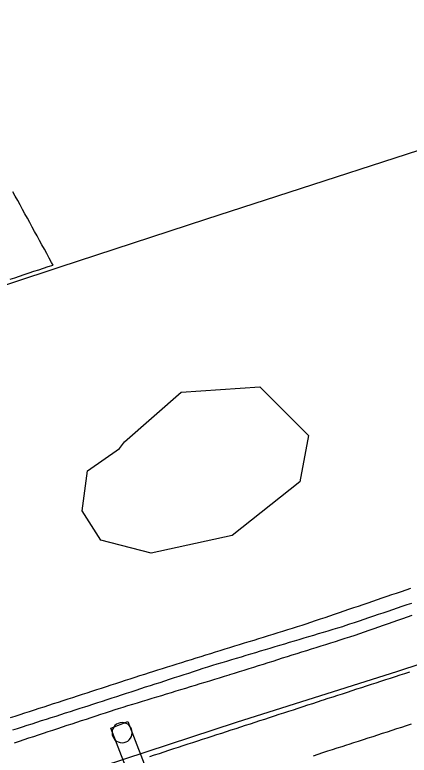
# Model space of a CAD drawing. Extents: x 1901471 to 1963503, y 756461 to 799997.
# Drawn here: x 1930965.7 to 1931044, y 773715.8 to 773862.6 of the extents above; entities that cross this region are included whole.
import ezdxf

# ---------------------------------------------------------------- set-up
doc = ezdxf.new("R2010")
doc.units = 0
for name, color, linetype in [('Default', 7, 'Continuous'), ('RD_EX_BldgApp', 7, 'Continuous'), ('RD_EX_DR_ErosCtrl', 7, 'Continuous'), ('RD_EX_Fence_Other', 7, 'Continuous'), ('RD_EX_GuardRail', 7, 'Continuous'), ('RD_EX_H2O', 7, 'Continuous'), ('RD_EX_Road', 7, 'Continuous'), ('RD_EX_UT', 7, 'Continuous'), ('RD_EX_VEG', 7, 'Continuous')]:
    doc.layers.add(name, color=color, linetype=linetype)

# ---------------------------------------------------------------- blocks, each defined once
blk = doc.blocks.new('OP')
at = {"layer": 'Default'}
for start, end in [(90, 270), (270, 90)]:
    blk.add_arc((0, 0), 0.127, start, end, dxfattribs=at)

msp = doc.modelspace()

# ---------------------------------------------------------------- linework, layer by layer
at = {"layer": 'RD_EX_BldgApp'}
msp.add_lwpolyline([(1930988.14, 773722.5), (1931004.16, 773681.05), (1931000.77, 773679.74), (1930984.75, 773721.19)], close=True, dxfattribs=at)
at = {"layer": 'RD_EX_DR_ErosCtrl'}
for points in [[(1930964.85, 773723.28), (1930965.8, 773723.58), (1930966.75, 773723.89), (1930967.71, 773724.2), (1930968.66, 773724.51), (1930969.61, 773724.82), (1930970.56, 773725.12), (1930971.51, 773725.43), (1930972.46, 773725.74), (1930973.41, 773726.05), (1930974.36, 773726.36), (1930975.32, 773726.67), (1930976.27, 773726.97), (1930977.22, 773727.28), (1930978.17, 773727.59), (1930979.12, 773727.9), (1930980.07, 773728.21), (1930981.02, 773728.52), (1930981.97, 773728.82), (1930982.92, 773729.13), (1930983.88, 773729.44), (1930983.88, 773729.44), (1930984.83, 773729.75), (1930985.78, 773730.06), (1930986.73, 773730.37), (1930987.68, 773730.67), (1930988.63, 773730.98), (1930989.58, 773731.29), (1930990.53, 773731.6), (1930991.49, 773731.91), (1930992.44, 773732.22), (1930993.12, 773732.44), (1930994.08, 773732.73), (1930995.03, 773733.03), (1930995.99, 773733.33), (1930996.94, 773733.62), (1930997.9, 773733.92), (1930998.85, 773734.21), (1930999.81, 773734.51), (1931000.76, 773734.81), (1931001.72, 773735.1), (1931002.67, 773735.4), (1931003.63, 773735.69), (1931004.58, 773735.99), (1931005.54, 773736.29), (1931006.49, 773736.58), (1931007.45, 773736.88), (1931008.41, 773737.17), (1931009.36, 773737.47), (1931010.32, 773737.76), (1931011.27, 773738.06), (1931012.23, 773738.36), (1931013.18, 773738.65), (1931014.14, 773738.95), (1931015.09, 773739.24), (1931016.05, 773739.54), (1931017, 773739.84), (1931017.96, 773740.13), (1931018.91, 773740.43), (1931019.87, 773740.72), (1931020.82, 773741.02), (1931021.78, 773741.32), (1931022.73, 773741.61), (1931023.5, 773741.85), (1931024.44, 773742.17), (1931025.39, 773742.49), (1931026.34, 773742.82), (1931027.28, 773743.14), (1931028.23, 773743.46), (1931029.18, 773743.78), (1931030.12, 773744.1), (1931031.07, 773744.43), (1931032.02, 773744.75), (1931032.96, 773745.07), (1931033.91, 773745.39), (1931034.86, 773745.72), (1931035.8, 773746.04), (1931036.75, 773746.36), (1931037.7, 773746.68), (1931038.64, 773747), (1931039.59, 773747.33), (1931040.54, 773747.65), (1931041.48, 773747.97), (1931042.43, 773748.29), (1931043.37, 773748.61), (1931044.32, 773748.94)], [(1931044.5, 773743.48), (1931043.55, 773743.15), (1931042.61, 773742.82), (1931041.66, 773742.5), (1931040.72, 773742.17), (1931039.77, 773741.85), (1931038.83, 773741.52), (1931037.88, 773741.19), (1931036.94, 773740.87), (1931035.99, 773740.54), (1931035.05, 773740.22), (1931034.1, 773739.89), (1931033.16, 773739.56), (1931032.15, 773739.22), (1931031.2, 773738.92), (1931030.24, 773738.62), (1931029.29, 773738.32), (1931028.34, 773738.02), (1931027.38, 773737.72), (1931026.43, 773737.42), (1931025.47, 773737.12), (1931024.52, 773736.82), (1931023.56, 773736.52), (1931022.61, 773736.22), (1931021.66, 773735.92), (1931020.7, 773735.62), (1931019.75, 773735.32), (1931018.79, 773735.02), (1931018.79, 773735.02), (1931017.84, 773734.72), (1931016.89, 773734.42), (1931015.93, 773734.12), (1931014.98, 773733.82), (1931014.02, 773733.52), (1931013.07, 773733.22), (1931012.12, 773732.92), (1931011.16, 773732.62), (1931010.21, 773732.33), (1931009.25, 773732.03), (1931008.3, 773731.73), (1931008.19, 773731.69), (1931007.23, 773731.4), (1931006.27, 773731.11), (1931005.32, 773730.82), (1931004.36, 773730.52), (1931003.41, 773730.23), (1931002.45, 773729.94), (1931001.49, 773729.65), (1931000.54, 773729.36), (1930999.58, 773729.07), (1930998.62, 773728.78), (1930997.67, 773728.48), (1930996.71, 773728.19), (1930995.75, 773727.9), (1930994.8, 773727.61), (1930993.84, 773727.32), (1930992.88, 773727.03), (1930991.93, 773726.73), (1930990.97, 773726.44), (1930990.01, 773726.15), (1930989.06, 773725.86), (1930988.1, 773725.57), (1930987.14, 773725.28), (1930986.19, 773724.99), (1930985.56, 773724.79), (1930984.61, 773724.48), (1930983.66, 773724.17), (1930982.71, 773723.86), (1930981.76, 773723.54), (1930980.81, 773723.23), (1930979.86, 773722.92), (1930978.91, 773722.61), (1930977.96, 773722.29), (1930977.01, 773721.98), (1930976.06, 773721.67), (1930975.11, 773721.36), (1930974.16, 773721.04), (1930973.21, 773720.73), (1930972.26, 773720.42), (1930971.31, 773720.11), (1930970.36, 773719.79), (1930969.41, 773719.48), (1930968.46, 773719.17), (1930967.51, 773718.86), (1930966.56, 773718.54), (1930965.61, 773718.23)]]:
    msp.add_lwpolyline(points, dxfattribs=at)
at = {"layer": 'RD_EX_Fence_Other'}
msp.add_lwpolyline([(1931184.6, 773882.67), (1931146.73, 773867.47), (1931107.73, 773855.24), (1931062.16, 773840.97), (1931003.73, 773822.06), (1930974.47, 773812.52), (1930918.42, 773793.99), (1930887.7, 773784.12), (1930820.63, 773762.35), (1930775.55, 773748.05), (1930749.06, 773739.33), (1930711.54, 773727.28), (1930684.13, 773718.07), (1930638.41, 773702.72), (1930617.44, 773697.23), (1930569.5, 773684.77), (1930522.16, 773674.37), (1930493.51, 773667.87), (1930453.82, 773661.44), (1930414.68, 773655.92), (1930381.09, 773651.81)], dxfattribs=at)
at = {"layer": 'RD_EX_GuardRail'}
msp.add_lwpolyline([(1931173.35, 773775.71), (1931149.69, 773767.74), (1931115.67, 773756.69), (1931079.66, 773744.88), (1931041.63, 773732.43), (1931009.66, 773722.32), (1930978.39, 773712.05)], dxfattribs=at)
at = {"layer": 'RD_EX_H2O'}
msp.add_lwpolyline([(1931044.44, 773745.92), (1931043.49, 773745.6), (1931042.54, 773745.28), (1931041.6, 773744.96), (1931040.65, 773744.64), (1931039.7, 773744.32), (1931038.75, 773744), (1931037.81, 773743.68), (1931036.86, 773743.36), (1931035.91, 773743.04), (1931034.97, 773742.72), (1931034.02, 773742.4), (1931033.07, 773742.08), (1931032.12, 773741.76), (1931031.18, 773741.44), (1931030.72, 773741.28), (1931029.76, 773740.99), (1931028.8, 773740.71), (1931028.8, 773740.71), (1931027.84, 773740.42), (1931026.89, 773740.14), (1931025.93, 773739.85), (1931024.97, 773739.56), (1931024.01, 773739.28), (1931023.05, 773738.99), (1931022.1, 773738.71), (1931021.14, 773738.42), (1931020.18, 773738.14), (1931019.22, 773737.85), (1931018.26, 773737.56), (1931017.3, 773737.28), (1931016.35, 773736.99), (1931015.39, 773736.71), (1931014.43, 773736.42), (1931013.47, 773736.13), (1931012.51, 773735.85), (1931011.56, 773735.56), (1931010.6, 773735.28), (1931009.64, 773734.99), (1931008.68, 773734.71), (1931007.72, 773734.42), (1931006.76, 773734.13), (1931005.81, 773733.85), (1931004.92, 773733.58), (1931003.97, 773733.28), (1931003.02, 773732.97), (1931002.07, 773732.66), (1931001.12, 773732.35), (1931000.17, 773732.04), (1930999.22, 773731.73), (1930998.27, 773731.43), (1930997.32, 773731.12), (1930996.37, 773730.81), (1930995.41, 773730.5), (1930994.46, 773730.19), (1930993.51, 773729.88), (1930992.56, 773729.57), (1930991.61, 773729.27), (1930990.66, 773728.96), (1930989.71, 773728.65), (1930988.76, 773728.34), (1930987.81, 773728.03), (1930986.85, 773727.72), (1930985.9, 773727.41), (1930984.95, 773727.11), (1930984, 773726.8), (1930983.05, 773726.49), (1930982.1, 773726.18), (1930981.15, 773725.87), (1930980.2, 773725.56), (1930979.54, 773725.35), (1930978.59, 773725.04), (1930977.63, 773724.74), (1930976.68, 773724.43), (1930975.73, 773724.13), (1930974.78, 773723.82), (1930973.83, 773723.51), (1930972.87, 773723.21), (1930971.92, 773722.9), (1930970.97, 773722.6), (1930970.02, 773722.29), (1930969.07, 773721.98), (1930968.11, 773721.68), (1930968.11, 773721.68), (1930967.16, 773721.37), (1930966.21, 773721.07), (1930965.26, 773720.76)], dxfattribs=at)
at = {"layer": 'RD_EX_Road'}
for points in [[(1930964.76, 773810.18), (1930965.71, 773810.49), (1930966.65, 773810.81), (1930967.6, 773811.12), (1930968.55, 773811.43), (1930969.5, 773811.75), (1930970.45, 773812.06), (1930971.4, 773812.38), (1930972.35, 773812.69), (1930973.3, 773813), (1930973.02, 773813.52), (1930972.54, 773814.39), (1930972.06, 773815.27), (1930971.58, 773816.14), (1930971.1, 773817.02), (1930970.61, 773817.89), (1930970.13, 773818.77), (1930969.65, 773819.64), (1930969.17, 773820.52), (1930968.69, 773821.4), (1930968.21, 773822.27), (1930967.73, 773823.15), (1930967.25, 773824.02), (1930966.77, 773824.9), (1930966.29, 773825.77), (1930965.81, 773826.65), (1930965.33, 773827.53)], [(1930992.5, 773715.57), (1930993.45, 773715.88), (1930994.4, 773716.18), (1930995.35, 773716.49), (1930996.3, 773716.8), (1930997.25, 773717.11), (1930998.2, 773717.42), (1930999.15, 773717.73), (1931000.1, 773718.04), (1931001.05, 773718.35), (1931002.01, 773718.66), (1931002.96, 773718.97), (1931003.91, 773719.28), (1931004.86, 773719.59), (1931005.81, 773719.9), (1931006.76, 773720.21), (1931007.71, 773720.51), (1931008.66, 773720.82), (1931009.61, 773721.13), (1931010.56, 773721.44), (1931011.51, 773721.75), (1931012.46, 773722.06), (1931013.41, 773722.37), (1931014.36, 773722.68), (1931015.31, 773722.99), (1931016.27, 773723.3), (1931017.22, 773723.61), (1931018.17, 773723.92), (1931019.12, 773724.23), (1931020.07, 773724.54), (1931021.02, 773724.84), (1931021.97, 773725.15), (1931022.92, 773725.46), (1931023.87, 773725.77), (1931024.82, 773726.08), (1931025.77, 773726.39), (1931026.72, 773726.7), (1931026.96, 773726.78), (1931027.91, 773727.09), (1931028.86, 773727.4), (1931029.81, 773727.71), (1931030.76, 773728.01), (1931031.71, 773728.32), (1931032.66, 773728.63), (1931033.61, 773728.94), (1931034.57, 773729.25), (1931035.52, 773729.56), (1931036.47, 773729.87), (1931037.42, 773730.18), (1931038.37, 773730.49), (1931039.32, 773730.8), (1931040.27, 773731.11), (1931041.22, 773731.42), (1931042.17, 773731.73), (1931043.12, 773732.04), (1931044.07, 773732.35)], [(1931024.96, 773715.72), (1931025.91, 773716.03), (1931026.86, 773716.34), (1931027.81, 773716.65), (1931028.76, 773716.95), (1931029.71, 773717.26), (1931030.67, 773717.57), (1931031.62, 773717.88), (1931032.03, 773718.01), (1931032.98, 773718.32), (1931033.93, 773718.62), (1931034.88, 773718.93), (1931035.83, 773719.24), (1931036.79, 773719.54), (1931037.74, 773719.85), (1931038.69, 773720.16), (1931039.64, 773720.46), (1931040.59, 773720.77), (1931041.54, 773721.08), (1931042.5, 773721.39), (1931043.45, 773721.69), (1931044.4, 773722)]]:
    msp.add_lwpolyline(points, dxfattribs=at)
at = {"layer": 'RD_EX_VEG'}
msp.add_lwpolyline([(1930987.45, 773777.92), (1930998.7, 773787.78), (1931014.31, 773788.88), (1931023.97, 773779.23), (1931022.26, 773770.01), (1931008.82, 773759.36), (1930992.74, 773755.85), (1930982.8, 773758.43), (1930979.06, 773764.24), (1930980.15, 773772.17), (1930986.48, 773776.65)], close=True, dxfattribs=at)

# ---------------------------------------------------------------- block references
at = {"layer": 'RD_EX_UT', "xscale": 15.748031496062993, "yscale": 15.748031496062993}
msp.add_blockref('OP', (1930987, 773720.28), dxfattribs=at)

doc.saveas('drawing.dxf')
